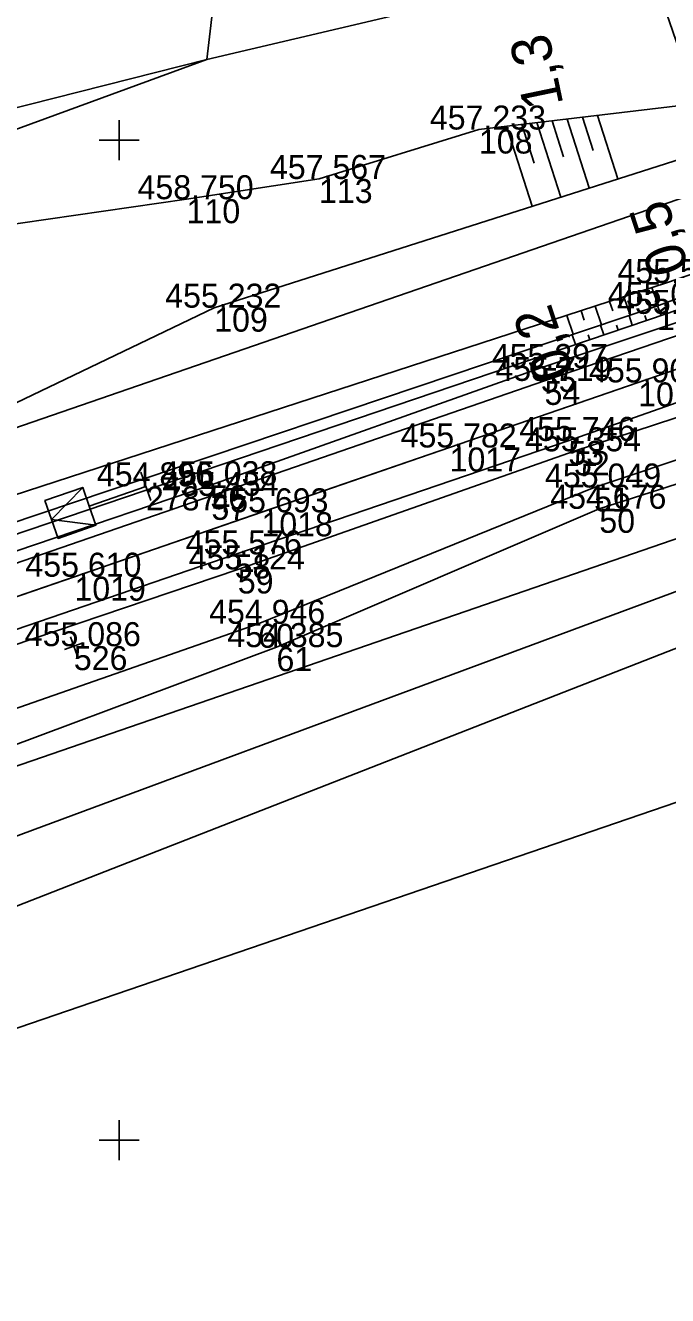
# Model space of a CAD drawing. Extents: x -776734 to -748832, y -1118122 to -976986.
# Drawn here: x -750954.7 to -750922.6, y -1114657.8 to -1114594.3 of the extents above; entities that cross this region are included whole.
import ezdxf

# ---------------------------------------------------------------- set-up
doc = ezdxf.new("R2010")
doc.units = 0
for name, color, linetype in [('KM_Hranice parcel', 7, 'Continuous'), ('Level 61 Křížky', 7, 'Continuous'), ('Obvod stavby - SŽ+ČD', 7, 'Continuous'), ('OSA', 7, 'Continuous'), ('SŽG Vrstva 1', 7, 'Continuous'), ('SŽG Vrstva 4', 7, 'Continuous'), ('SŽG Vrstva 48', 7, 'Continuous'), ('SŽG Vrstva 49', 7, 'Continuous'), ('SŽG Vrstva 53', 7, 'Continuous'), ('SŽG Vrstva 60', 7, 'Continuous'), ('SŽG Vrstva 61', 7, 'Continuous'), ('SŽG Vrstva 7', 7, 'Continuous'), ('SŽG Vrstva 8', 7, 'Continuous')]:
    doc.layers.add(name, color=color, linetype=linetype)

msp = doc.modelspace()

# ---------------------------------------------------------------- linework, layer by layer
at = {"layer": 'KM_Hranice parcel'}
for points in [[(-751154.53, -1114472.31), (-751147.55, -1114479.1), (-751148.65, -1114481.83), (-751152.49, -1114497.62), (-751130.98, -1114497.11), (-751108.06, -1114492.36), (-751077.89, -1114489.91), (-751077.75, -1114475.44), (-751018.04, -1114477.32), (-750975.93, -1114483.83), (-750935.34, -1114508.17), (-750945.62, -1114595.97)], [(-750945.62, -1114595.97), (-750923.65, -1114590.78), (-750909.46, -1114590.94)], [(-751123.4, -1114617.49), (-751113.24, -1114617.58), (-751102.68, -1114616.94), (-751084.8, -1114616.01), (-751048.12, -1114616.42), (-751004.23, -1114610.82), (-750945.62, -1114595.97)], [(-751091.59, -1114651.24), (-751052.09, -1114634.98), (-750945.62, -1114595.97)], [(-750903.28, -1114626.63), (-750977.55, -1114652.09), (-751017.8, -1114665.47), (-751047.63, -1114693.52)]]:
    msp.add_lwpolyline(points, dxfattribs=at)
at = {"layer": 'Level 61 Křížky'}
for p, q in [((-750950, -1114600), (-750950, -1114599)), ((-750951, -1114600), (-750949, -1114600)), ((-750950, -1114601), (-750950, -1114600)), ((-750950, -1114650), (-750950, -1114649)), ((-750951, -1114650), (-750949, -1114650)), ((-750950, -1114651), (-750950, -1114650))]:
    msp.add_line(p, q, dxfattribs=at)
at = {"layer": 'Obvod stavby - SŽ+ČD'}
msp.add_lwpolyline([(-751001.9301, -1114630.5149), (-750919.7259, -1114602.1536), (-750923.65, -1114590.78), (-750909.46, -1114590.94), (-750904.52, -1114591.74), (-750900.07, -1114579.45), (-750884.93, -1114572.87), (-750860.41, -1114581.47), (-750855.8233, -1114579.7245), (-750849.5295, -1114597.9668), (-750894.76, -1114611.21), (-750899.97, -1114614.15), (-750906.35, -1114617.75), (-750913.4946, -1114620.2148), (-750914.5076, -1114617.2787), (-750996.7117, -1114645.64)], dxfattribs=at)
at = {"layer": 'OSA'}
msp.add_line((-751221.2426, -1114714.6428), (-750912.9148, -1114608.268), dxfattribs=at)
at = {"layer": 'SŽG Vrstva 1'}
msp.add_lwpolyline([(-750820.337, -1114576.326), (-750829.58, -1114579.518), (-750838.838, -1114582.712), (-750848.38, -1114586.005), (-750858.075, -1114589.346), (-750867.336, -1114592.541), (-750876.526, -1114595.715), (-750885.989, -1114598.98), (-750895.385, -1114602.229), (-750902.991, -1114604.843), (-750908.211, -1114606.647), (-750914.742, -1114608.898), (-750924.077, -1114612.114), (-750933.495, -1114615.368), (-750942.896, -1114618.61), (-750952.239, -1114621.829), (-750961.799, -1114625.127)], dxfattribs=at)
at = {"layer": 'SŽG Vrstva 4'}
for points in [[(-750909.854, -1114605.662), (-750913.632, -1114606.277), (-750928.936, -1114611.392), (-750945.448, -1114617.255), (-750962.947, -1114623.179), (-750985.088, -1114630.83), (-751003.049, -1114637.15), (-751019.956, -1114643.079), (-751037.537, -1114649.178), (-751047.428, -1114652.085)], [(-750909.854, -1114605.662), (-750913.482, -1114606.81), (-750928.752, -1114612.038), (-750945.395, -1114617.786), (-750962.769, -1114623.789), (-750984.849, -1114631.395), (-751002.837, -1114637.648), (-751019.817, -1114643.56), (-751037.448, -1114649.672)], [(-750908.397, -1114608.245), (-750913.156, -1114610.918), (-750927.279, -1114615.559), (-750944.077, -1114621.468), (-750961.07, -1114627.222), (-750983.47, -1114634.851), (-751001.346, -1114641.244), (-751018.647, -1114647.092), (-751035.567, -1114652.973), (-751044.403, -1114656.035)], [(-750908.397, -1114608.245), (-750913.028, -1114609.922), (-750927.564, -1114615.039), (-750944.227, -1114620.718), (-750961.521, -1114626.651), (-750983.784, -1114634.327), (-751001.734, -1114640.382), (-751018.892, -1114646.443), (-751036.639, -1114652.467)]]:
    msp.add_lwpolyline(points, dxfattribs=at)
at = {"layer": 'SŽG Vrstva 48'}
for p, q in [((-750928.3749, -1114599.0332), (-750927.8022, -1114600.8263)), ((-750927.6164, -1114598.9429), (-750926.5151, -1114602.3912)), ((-750926.8579, -1114598.8527), (-750926.3293, -1114600.5079)), ((-750926.0994, -1114598.7625), (-750925.0862, -1114601.9348)), ((-750930.6504, -1114599.3039), (-750929.3729, -1114603.3039)), ((-750929.8919, -1114599.2136), (-750929.2752, -1114601.1447)), ((-750929.1334, -1114599.1234), (-750927.944, -1114602.8475)), ((-750924.789, -1114607.834), (-750924.479, -1114608.752)), ((-750924.075, -1114607.602), (-750923.922, -1114608.057)), ((-750923.392, -1114607.38), (-750923.059, -1114608.27)), ((-750926.928, -1114608.53), (-750926.77, -1114609)), ((-750926.215, -1114608.298), (-750925.901, -1114609.231)), ((-750925.502, -1114608.066), (-750925.346, -1114608.529)), ((-750922.93, -1114608.771), (-750923.11, -1114608.29)), ((-750927.641, -1114608.763), (-750927.323, -1114609.709)), ((-750924.367, -1114609.259), (-750924.532, -1114608.769)), ((-750923.657, -1114609.018), (-750923.739, -1114608.774)), ((-750927.208, -1114610.223), (-750927.375, -1114609.727)), ((-750926.497, -1114609.982), (-750926.581, -1114609.735)), ((-750925.787, -1114609.741), (-750925.953, -1114609.248)), ((-750925.077, -1114609.5), (-750925.16, -1114609.254))]:
    msp.add_line(p, q, dxfattribs=at)
at = {"layer": 'SŽG Vrstva 49'}
for points in [[(-750914.284, -1114599.037), (-750918.732, -1114597.886), (-750932.03, -1114599.468), (-750940.019, -1114601.94), (-750946.634, -1114602.952), (-750964.627, -1114605.55), (-750992.361, -1114614.436), (-751007.031, -1114618.887), (-751017.906, -1114622.672), (-751017.405, -1114633.573)], [(-750914.284, -1114599.037), (-750918.793, -1114599.925), (-750945.255, -1114608.376), (-750965.923, -1114618.296), (-750985.53, -1114625.726), (-750999.654, -1114628.771), (-751012.193, -1114628.621), (-751015.037, -1114629.632), (-751017.405, -1114633.573)], [(-750971.64, -1114623.079), (-750922.658, -1114607.141), (-750911.92, -1114603.429)], [(-750912.493, -1114604.315), (-750923.138, -1114608.3), (-750971.049, -1114624.437)], [(-750911.848, -1114604.924), (-750922.676, -1114608.685), (-750970.963, -1114625.07)], [(-750907.433, -1114611.535), (-750909.429, -1114611.74), (-750926.275, -1114617.369), (-750943.057, -1114624.185), (-750961.128, -1114630.505), (-750978.395, -1114636.117), (-750986.658, -1114639.578), (-751016.335, -1114647.709)], [(-750986.658, -1114639.578), (-750977.954, -1114637.558), (-750960.694, -1114632.291), (-750942.145, -1114625.351), (-750926.015, -1114618.435), (-750909.195, -1114613.036), (-750906.794, -1114617.513)], [(-750906.794, -1114617.513), (-750919.397, -1114621.544), (-750967.828, -1114639.504)], [(-750904.524, -1114618.563), (-750918.921, -1114624.132), (-750966.612, -1114642.791)]]:
    msp.add_lwpolyline(points, dxfattribs=at)
at = {"layer": 'SŽG Vrstva 53'}
for points in [[(-751091.59, -1114651.24), (-751052.09, -1114634.98), (-750945.62, -1114595.97), (-750923.65, -1114590.78), (-750909.46, -1114590.94), (-750904.52, -1114591.74), (-750900.07, -1114579.45), (-750884.93, -1114572.87), (-750860.41, -1114581.47), (-750789.41, -1114554.45)], [(-750804.97, -1114584.92), (-750894.76, -1114611.21), (-750899.97, -1114614.15), (-750906.35, -1114617.75), (-750903.28, -1114626.63), (-750977.55, -1114652.09), (-751017.8, -1114665.47), (-751047.63, -1114693.52)]]:
    msp.add_lwpolyline(points, dxfattribs=at)
at = {"layer": 'SŽG Vrstva 60'}
for p, q in [((-750932.03, -1114599.468), (-750932.03, -1114599.468)), ((-750940.019, -1114601.94), (-750940.019, -1114601.94)), ((-750946.634, -1114602.952), (-750946.634, -1114602.952)), ((-750922.658, -1114607.141), (-750922.658, -1114607.141)), ((-750945.255, -1114608.376), (-750945.255, -1114608.376)), ((-750923.138, -1114608.3), (-750923.138, -1114608.3)), ((-750922.676, -1114608.685), (-750922.676, -1114608.685)), ((-750928.936, -1114611.392), (-750928.936, -1114611.392)), ((-750928.752, -1114612.038), (-750928.752, -1114612.038)), ((-750924.077, -1114612.114), (-750924.077, -1114612.114)), ((-750933.495, -1114615.368), (-750933.495, -1114615.368)), ((-750927.564, -1114615.039), (-750927.564, -1114615.039)), ((-750927.279, -1114615.559), (-750927.279, -1114615.559)), ((-750948.665, -1114617.312), (-750948.665, -1114617.312)), ((-750945.448, -1114617.255), (-750945.448, -1114617.255)), ((-750926.275, -1114617.369), (-750926.275, -1114617.369)), ((-750945.395, -1114617.786), (-750945.395, -1114617.786)), ((-750942.896, -1114618.61), (-750942.896, -1114618.61)), ((-750926.015, -1114618.435), (-750926.015, -1114618.435)), ((-750944.227, -1114620.718), (-750944.227, -1114620.718)), ((-750952.239, -1114621.829), (-750952.239, -1114621.829)), ((-750944.077, -1114621.468), (-750944.077, -1114621.468)), ((-750943.057, -1114624.185), (-750943.057, -1114624.185)), ((-750952.268, -1114625.303), (-750952.268, -1114625.303)), ((-750942.145, -1114625.351), (-750942.145, -1114625.351))]:
    msp.add_line(p, q, dxfattribs=at)
at = {"layer": 'SŽG Vrstva 7'}
for p, q in [((-750952.1049, -1114625.7757), (-750952.4311, -1114624.8303)), ((-750951.7953, -1114625.1399), (-750952.7407, -1114625.4661))]:
    msp.add_line(p, q, dxfattribs=at)
at = {"layer": 'SŽG Vrstva 8'}
msp.add_line((-750948.4165, -1114618.0196), (-750948.9135, -1114616.6044), dxfattribs=at)
for points in [[(-750948.665, -1114617.312), (-750951.4956, -1114618.3058), (-750951.8269, -1114617.3623), (-750953.7139, -1114618.0249), (-750953.0514, -1114619.9119), (-750951.1643, -1114619.2494), (-750951.4956, -1114618.3058)], [(-750951.1643, -1114619.2494), (-750953.3827, -1114618.9684), (-750951.8269, -1114617.3623)]]:
    msp.add_lwpolyline(points, dxfattribs=at)

# ---------------------------------------------------------------- texts
at = {"layer": 'SŽG Vrstva 48'}
for s, rotation, p in [('1,3', 101.784322, (-750927.8045, -1114598.2083)), ('0,5', 108.024102, (-750921.525, -1114606.383)), ('0,2', 108.743374, (-750927.272, -1114611.62))]:
    msp.add_text(s, height=2, rotation=rotation, dxfattribs=at).set_placement(p)
at = {"layer": 'SŽG Vrstva 60'}
for s, p in [('108', (-750932.03, -1114600.668)), ('113', (-750940.019, -1114603.14)), ('110', (-750946.634, -1114604.152)), ('109', (-750945.255, -1114609.576)), ('157', (-750923.138, -1114609.5)), ('55', (-750928.936, -1114612.592)), ('54', (-750928.752, -1114613.238)), ('1016', (-750924.077, -1114613.314)), ('1017', (-750933.495, -1114616.568)), ('53', (-750927.564, -1114616.239)), ('52', (-750927.279, -1114616.759)), ('2787', (-750948.665, -1114618.512)), ('56', (-750945.448, -1114618.455)), ('51', (-750926.275, -1114618.569)), ('57', (-750945.395, -1114618.986)), ('1018', (-750942.896, -1114619.81)), ('50', (-750926.015, -1114619.635)), ('58', (-750944.227, -1114621.918)), ('1019', (-750952.239, -1114623.029)), ('59', (-750944.077, -1114622.668)), ('60', (-750943.057, -1114625.385)), ('526', (-750952.268, -1114626.503)), ('61', (-750942.145, -1114626.551))]:
    msp.add_text(s, height=1.2, dxfattribs=at).set_placement(p)
at = {"layer": 'SŽG Vrstva 61'}
for s, p in [('457.233', (-750934.4819, -1114599.468)), ('457.567', (-750942.4709, -1114601.94)), ('458.750', (-750949.085, -1114602.952)), ('455.597', (-750925.1099, -1114607.141)), ('455.232', (-750947.7032, -1114608.376)), ('455.073', (-750925.5899, -1114608.3)), ('455.288', (-750925.1297, -1114608.685)), ('455.297', (-750931.3879, -1114611.392)), ('455.719', (-750931.2057, -1114612.038)), ('455.904', (-750926.528, -1114612.114)), ('455.782', (-750935.9432, -1114615.368)), ('455.746', (-750930.0159, -1114615.039)), ('455.354', (-750929.73, -1114615.559)), ('454.896', (-750951.1169, -1114617.312)), ('455.038', (-750947.9017, -1114617.255)), ('455.049', (-750928.7287, -1114617.369)), ('455.454', (-750947.846, -1114617.786)), ('455.693', (-750945.3479, -1114618.61)), ('454.676', (-750928.4669, -1114618.435)), ('455.576', (-750946.6789, -1114620.718)), ('455.610', (-750954.69, -1114621.829)), ('455.124', (-750946.528, -1114621.468)), ('454.946', (-750945.5089, -1114624.185)), ('455.086', (-750954.7199, -1114625.303)), ('454.385', (-750944.6011, -1114625.351))]:
    msp.add_text(s, height=1.2, dxfattribs=at).set_placement(p)

doc.saveas('drawing.dxf')
